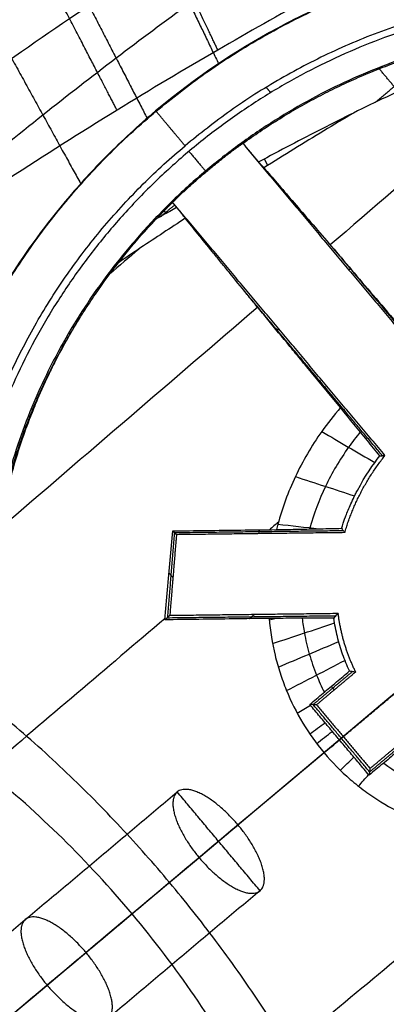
# Model space of a CAD drawing. Header units: millimetres. Extents: x -657 to 864, y -831 to 851.
# Tile 451 of 656: x 730.26 to 732.2, y -469.12 to -463.94. Entities that reach past the tile are written whole.
import ezdxf

# ---------------------------------------------------------------- set-up
doc = ezdxf.new("R2010")
doc.units = ezdxf.units.MM
doc.layers.add('Default', color=7, linetype='Continuous', true_color=0x000000)

msp = doc.modelspace()

# ---------------------------------------------------------------- linework, layer by layer
at = {"layer": 'Default'}
for points in [[(863.462, -524.3574, 60.1215), (781.241, -426.3702, 60.1215), (699.02, -328.383, 60.1215)], [(862.6916, -523.6536, 60.3347), (781.1353, -426.4587, 60.3347), (699.5791, -329.2638, 60.3347)], [(842.781, -633.2885, 16.0739), (715.467, -481.5616, 16.0739), (588.153, -329.8347, 16.0739)], [(842.2602, -632.8103, 16.3106), (715.3969, -481.6205, 16.3106), (588.5336, -330.4307, 16.3106)], [(734.0612, -340.3042, 73.1638), (540.134, -503.0285, 73.1638), (346.2067, -665.7528, 73.1638)], [(733.5114, -340.8567, 72.9219), (540.1791, -503.0817, 72.9219), (346.8468, -665.3068, 72.9219)], [(749.7126, -752.7944, -11.8414), (602.0068, -576.7654, -11.8414), (454.301, -400.7365, -11.8414)], [(749.3201, -752.3266, -11.5875), (602.0068, -576.7654, -11.5875), (454.6934, -401.2042, -11.5875)]]:
    msp.add_open_spline(points, degree=2, dxfattribs=at)
for points, knots in [([(812.669, -399.9988, 89.6975), (802.7277, -408.3406, 79.2965), (772.356, -433.8255, 50.6557), (702.4844, -492.4547, 3.3508), (640.4896, -544.4745, -11.8414), (602.0068, -576.7654, -11.8414)], [2.41548, 2.41548, 2.41548, 2.41548, 70.396144, 198.636056, 404.995527, 404.995527, 404.995527, 404.995527]), ([(812.1148, -400.4639, 89.4437), (802.3062, -408.6943, 79.2125), (772.0838, -434.0539, 50.7577), (702.42, -492.5087, 3.594), (640.4654, -544.4948, -11.5875), (602.0068, -576.7654, -11.5875)], [2.408267, 2.408267, 2.408267, 2.408267, 69.367076, 197.537893, 403.786179, 403.786179, 403.786179, 403.786179])]:
    msp.add_open_spline(points, degree=3, knots=knots, dxfattribs=at)
msp.add_rational_spline([(738.1885, -472.2506, 89.5204), (744.4855, -466.9668, 89.5204), (739.682, -461.2422, 89.5204), (734.8785, -455.5177, 89.5204), (728.5815, -460.8015, 89.5204)], [1, 0.707106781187, 1, 0.707106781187, 1], degree=2, knots=[1.570796, 1.570796, 1.570796, 3.141593, 3.141593, 4.712389, 4.712389, 4.712389], dxfattribs=at)
at = {"layer": 'Default', "color": 18, "true_color": 0x000000}
for points, degree in [([(726.5607, -466.2231, 94.1516), (726.7564, -466.0589, 94.1516), (727.1556, -465.7335, 94.1516), (727.7639, -465.2651, 94.1516), (728.4258, -464.7862, 94.1516), (729.085, -464.3405, 94.1516), (729.7329, -463.9318, 94.1516), (730.3479, -463.5707, 94.1516), (730.9205, -463.2584, 94.1516), (731.4463, -462.9921, 94.1516), (731.9263, -462.7668, 94.1516), (732.3631, -462.5771, 94.1516), (732.7625, -462.4169, 94.1516), (733.1339, -462.2799, 94.1516), (733.4891, -462.1601, 94.1516), (733.8401, -462.0534, 94.1516), (734.1932, -461.9585, 94.1516), (734.5482, -461.8767, 94.1516), (734.788, -461.8316, 94.1516), (734.9085, -461.8118, 94.1516)], 3), ([(727.3631, -465.6527, 93.3296), (727.6287, -465.4436, 93.3296), (728.1379, -465.0591, 93.3296), (728.829, -464.5738, 93.3296), (729.4402, -464.1723, 93.3296), (729.9934, -463.8311, 93.3296), (730.5339, -463.5178, 93.3296), (731.0872, -463.2186, 93.3296), (731.6499, -462.9371, 93.3296), (732.2208, -462.6758, 93.3296), (732.8018, -462.4362, 93.3296), (733.3919, -462.2222, 93.3296), (733.9957, -462.0366, 93.3296), (734.4222, -461.933, 93.3296), (734.6405, -461.8888, 93.3296)], 3), ([(737.2777, -463.2597, 94.5707), (733.6667, -466.2897, 96.8698), (730.0556, -469.3197, 99.1689), (726.4446, -472.3497, 101.468)], 3), ([(733.2341, -463.9777, 94.3762), (732.7896, -464.3592, 94.6651), (732.3452, -464.7407, 94.954), (731.9007, -465.1221, 95.2429)], 3), ([(733.0343, -463.9877, 94.301), (732.9263, -464.0276, 94.301), (732.7073, -464.1132, 94.301), (732.3699, -464.2596, 94.301), (732.1394, -464.3692, 94.301), (732.0228, -464.4271, 94.301)], 3), ([(732.1375, -464.3709, 94.301), (732.3057, -464.2297, 94.301), (732.474, -464.0885, 94.301)], 2), ([(732.2592, -464.3131, 94.301), (732.2091, -464.2534, 94.301), (732.159, -464.1937, 94.301)], 2), ([(731.5862, -464.3194, 92.8812), (731.5745, -464.3054, 92.8812), (731.5628, -464.2915, 92.8812)], 2), ([(730.9816, -464.4174, 93.1414), (730.9807, -464.4164, 93.4123), (730.9799, -464.4154, 93.6833)], 2), ([(731.1344, -464.5995, 92.8812), (731.058, -464.5084, 93.0113), (730.9816, -464.4174, 93.1414)], 2), ([(732.0228, -464.4271, 94.301), (731.9679, -464.4543, 94.301), (731.8578, -464.5096, 94.301), (731.6913, -464.5956, 94.301), (731.5793, -464.6548, 94.301), (731.5231, -464.685, 94.301)], 3), ([(732.0228, -464.4271, 94.301), (731.9708, -464.4581, 94.3104), (731.8665, -464.5208, 94.3293), (731.709, -464.6172, 94.358), (731.6033, -464.683, 94.3774), (731.5503, -464.7162, 94.3872)], 3), ([(731.4386, -464.5867, 94.1142), (731.4392, -464.5866, 94.1765), (731.4398, -464.5865, 94.2388), (731.4405, -464.5865, 94.301)], 3), ([(731.4386, -464.5867, 94.1142), (731.9988, -465.2544, 94.1142), (732.559, -465.922, 94.1142)], 2), ([(731.5231, -464.685, 94.301), (731.4818, -464.6357, 94.301), (731.4405, -464.5865, 94.301)], 2), ([(731.5503, -464.7162, 94.3872), (731.5475, -464.7129, 94.3775), (731.5416, -464.7062, 94.3582), (731.5325, -464.6958, 94.3295), (731.5263, -464.6886, 94.3105), (731.5231, -464.685, 94.301)], 3), ([(731.5503, -464.7162, 94.3872), (731.5725, -464.7416, 94.4618), (731.6195, -464.7957, 94.6082), (731.6986, -464.8871, 94.8196), (731.786, -464.9885, 95.0213), (731.8814, -465.0996, 95.212), (731.9849, -465.2204, 95.3907), (732.0966, -465.3514, 95.557), (732.2172, -465.493, 95.7106), (732.3039, -465.595, 95.8037), (732.3489, -465.6481, 95.8476)], 3), ([(731.2481, -464.7351, 94.1142), (731.2465, -464.7331, 93.572), (731.2448, -464.7311, 93.0299)], 2), ([(731.09, -464.9245, 94.301), (731.0779, -464.9314, 94.301), (731.0536, -464.9452, 94.301), (731.0172, -464.9661, 94.301), (730.9928, -464.9802, 94.301), (730.9807, -464.9872, 94.301)], 3), ([(731.0075, -464.9718, 94.301), (731.0433, -464.9417, 94.301), (731.0792, -464.9116, 94.301)], 2), ([(731.0684, -464.8987, 94.301), (731.0686, -464.8981, 94.2388), (731.0688, -464.8975, 94.1765), (731.069, -464.8969, 94.1142)], 3), ([(731.0684, -464.8987, 94.301), (731.0792, -464.9116, 94.301), (731.09, -464.9245, 94.301)], 2), ([(732.1894, -466.2321, 94.1142), (731.6292, -465.5645, 94.1142), (731.069, -464.8969, 94.1142)], 2), ([(731.09, -464.9245, 94.301), (731.0957, -464.9314, 94.3188), (731.1066, -464.945, 94.3545), (731.1219, -464.964, 94.4091), (731.1315, -464.9758, 94.4459), (731.136, -464.9815, 94.4645)], 3), ([(731.136, -464.9815, 94.4645), (731.0971, -465.007, 94.4718), (731.0191, -465.0582, 94.4866), (730.9015, -465.1364, 94.509), (730.8227, -465.1892, 94.5241), (730.7832, -465.2159, 94.5317)], 3), ([(731.0353, -464.9558, 94.301), (731.0297, -464.9491, 94.301), (731.0241, -464.9425, 94.301)], 2), ([(730.7832, -465.2159, 94.5317), (730.7999, -465.1946, 94.5038), (730.8363, -465.1493, 94.4493), (730.9016, -465.0727, 94.3719), (730.9529, -465.0165, 94.324), (730.9807, -464.9872, 94.301)], 3), ([(731.9081, -465.1308, 95.2562), (732.235, -465.5204, 95.2562), (732.562, -465.9101, 95.2562)], 2), ([(730.8902, -465.144, 94.5112), (730.839, -465.1883, 94.545), (730.7878, -465.2325, 94.5788), (730.7366, -465.2768, 94.6126)], 3), ([(731.9988, -465.2544, 94.1142), (732.0032, -465.2507, 94.7682), (732.0075, -465.247, 95.4223)], 2), ([(732.1758, -466.2331, 95.3822), (731.8189, -465.8078, 95.3822), (731.462, -465.3824, 95.3822)], 2), ([(731.518, -465.4506, 95.4917), (731.0642, -465.8401, 95.7866), (730.6104, -466.2295, 96.0815), (730.1567, -466.6189, 96.3764)], 3), ([(731.6188, -465.5732, 95.6668), (731.624, -465.5689, 94.8905), (731.6292, -465.5645, 94.1142)], 2), ([(732.1622, -466.2341, 96.6503), (732.1401, -466.207, 96.5922), (732.0953, -466.1521, 96.4739), (732.0262, -466.0671, 96.2895), (731.9788, -466.0089, 96.1623), (731.9547, -465.9794, 96.0977)], 3), ([(731.8556, -466.1056, 96.1946), (731.949, -466.1601, 96.3547), (732.0424, -466.2145, 96.5148), (732.1357, -466.269, 96.6748)], 3), ([(732.1622, -466.2341, 96.6503), (732.1652, -466.2339, 96.3675), (732.1712, -466.2334, 95.8027), (732.1803, -466.2328, 94.9573), (732.1864, -466.2323, 94.395), (732.1894, -466.2321, 94.1142)], 3), ([(731.7167, -466.3433, 96.3752), (731.8208, -466.3772, 96.515), (731.9249, -466.411, 96.6548), (732.0291, -466.4449, 96.7946)], 3), ([(731.6269, -466.5834, 96.5504), (731.6113, -466.5966, 96.5604), (731.5957, -466.6098, 96.5704), (731.5801, -466.6231, 96.5804)], 3), ([(731.6241, -466.5935, 96.5576), (731.6964, -466.6018, 96.6353), (731.7688, -466.61, 96.7129), (731.8412, -466.6182, 96.7906)], 3), ([(731.0285, -467.098, 96.9389), (731.0332, -467.0449, 96.902), (731.0425, -466.9395, 96.8265), (731.0565, -466.7828, 96.7074), (731.0657, -466.6802, 96.6246), (731.0702, -466.6293, 96.5824)], 3), ([(731.0784, -466.6379, 95.5243), (731.0598, -466.8621, 95.5266), (731.0413, -467.0862, 95.5289)], 2), ([(731.0702, -466.6293, 96.5824), (731.1278, -466.6286, 96.5857), (731.2451, -466.6271, 96.5899), (731.4273, -466.6249, 96.5886), (731.5527, -466.6234, 96.5825), (731.6164, -466.6227, 96.578)], 3), ([(731.0702, -466.6293, 96.5824), (731.0797, -466.6394, 95.3483), (731.0892, -466.6494, 94.1142)], 2), ([(731.0785, -466.6381, 95.5091), (731.5237, -466.6326, 95.5091), (731.9688, -466.6272, 95.5091)], 2), ([(731.9774, -466.6386, 94.1142), (731.5333, -466.644, 94.1142), (731.0892, -466.6494, 94.1142)], 2), ([(731.5252, -466.6237, 96.5835), (731.5244, -466.6339, 95.3489), (731.5236, -466.6442, 94.1142)], 2), ([(731.6164, -466.6227, 96.578), (731.656, -466.6219, 96.6153), (731.7341, -466.6203, 96.6891), (731.8489, -466.618, 96.7978), (731.9235, -466.6165, 96.8689), (731.9604, -466.6158, 96.904)], 3), ([(731.9604, -466.6158, 96.904), (731.9623, -466.6183, 96.5929), (731.966, -466.6234, 95.9713), (731.9717, -466.631, 95.0414), (731.9755, -466.6361, 94.423), (731.9774, -466.6386, 94.1142)], 3), ([(731.0892, -466.6494, 94.1142), (731.0717, -466.8619, 94.1142), (731.0541, -467.0743, 94.1142)], 2), ([(731.0503, -466.8518, 96.7595), (731.0604, -466.8638, 95.4369), (731.0705, -466.8758, 94.1142)], 2), ([(731.0291, -467.0911, 96.9341), (730.7189, -467.3546, 97.1332), (730.4087, -467.6181, 97.3322), (730.0985, -467.8815, 97.5313)], 3), ([(731.0285, -467.098, 96.9389), (731.0413, -467.0862, 95.5265), (731.0541, -467.0743, 94.1142)], 2), ([(731.5782, -467.0907, 96.8721), (731.5147, -467.0916, 96.8832), (731.3893, -467.0933, 96.903), (731.206, -467.0957, 96.9252), (731.0871, -467.0972, 96.9351), (731.0285, -467.098, 96.9389)], 3), ([(731.0404, -467.087, 95.6308), (731.4856, -467.0816, 95.6353), (731.9308, -467.0763, 95.6398)], 2), ([(731.0541, -467.0743, 94.1142), (731.4982, -467.0689, 94.1142), (731.9423, -467.0635, 94.1142)], 2), ([(731.4739, -467.0922, 96.8894), (731.4878, -467.0805, 95.5018), (731.5016, -467.0689, 94.1142)], 2), ([(731.9196, -467.0889, 97.1564), (731.8831, -467.0891, 97.127), (731.8091, -467.0895, 97.0668), (731.6953, -467.0901, 96.9719), (731.6175, -467.0905, 96.9058), (731.5782, -467.0907, 96.8721)], 3), ([(731.5788, -467.098, 96.876), (731.5889, -467.0955, 96.8835), (731.599, -467.093, 96.891), (731.609, -467.0906, 96.8984)], 3), ([(731.9423, -467.0635, 94.1142), (731.9397, -467.0663, 94.4508), (731.9347, -467.072, 95.125), (731.9271, -467.0804, 96.139), (731.9221, -467.0861, 96.8169), (731.9196, -467.0889, 97.1564)], 3), ([(732.002, -467.3677, 97.2517), (731.9887, -467.3393, 97.2448), (731.9647, -467.2806, 97.2285), (731.9369, -467.1873, 97.1971), (731.9243, -467.1222, 97.1707), (731.9196, -467.0889, 97.1564)], 3), ([(731.5965, -467.2231, 96.9398), (731.7055, -467.187, 97.0156), (731.8146, -467.1509, 97.0915), (731.9236, -467.1147, 97.1673)], 3), ([(731.6265, -467.3473, 96.9951), (731.7327, -467.3025, 97.0652), (731.8389, -467.2577, 97.1352), (731.9451, -467.2129, 97.2053)], 3), ([(731.6702, -467.4715, 97.041), (731.7728, -467.4183, 97.1063), (731.8754, -467.3651, 97.1716), (731.978, -467.3119, 97.2369)], 3), ([(731.9694, -467.7138, 94.1142), (732.2192, -467.5042, 94.1142), (732.4691, -467.2946, 94.1142)], 2), ([(731.7931, -467.5444, 97.1168), (731.8169, -467.5243, 97.1323), (731.864, -467.4844, 97.1628), (731.9337, -467.4255, 97.2078), (731.9793, -467.3869, 97.2372), (732.002, -467.3677, 97.2517)], 3), ([(732.0183, -467.3703, 95.683), (731.9141, -467.4577, 95.683), (731.81, -467.5451, 95.683)], 2), ([(732.0347, -467.3728, 94.1142), (731.9316, -467.4593, 94.1142), (731.8285, -467.5458, 94.1142)], 2), ([(732.002, -467.3677, 97.2517), (732.0056, -467.3683, 96.9016), (732.0129, -467.3695, 96.2025), (732.0238, -467.3712, 95.1566), (732.031, -467.3723, 94.4614), (732.0347, -467.3728, 94.1142)], 3), ([(731.9058, -467.449, 97.1898), (731.9137, -467.4584, 95.652), (731.9215, -467.4677, 94.1142)], 2), ([(731.7265, -467.5904, 97.0744), (731.7495, -467.5761, 97.089), (731.7726, -467.5618, 97.1035), (731.7956, -467.5475, 97.1181)], 3), ([(731.8285, -467.5458, 94.1142), (731.8108, -467.5451, 95.6155), (731.7931, -467.5444, 97.1168)], 2), ([(731.9491, -467.7309, 97.1548), (731.9323, -467.7108, 97.1548), (731.8983, -467.6703, 97.1521), (731.8462, -467.608, 97.1397), (731.8109, -467.5658, 97.1255), (731.7931, -467.5444, 97.1168)], 3), ([(732.108, -467.8996, 95.6345), (731.9593, -467.7224, 95.6345), (731.8105, -467.5451, 95.6345)], 2), ([(731.8285, -467.5458, 94.1142), (731.9694, -467.7138, 94.1142), (732.1104, -467.8818, 94.1142)], 2), ([(731.7925, -467.6991, 97.094), (731.8194, -467.6796, 97.1113), (731.8464, -467.66, 97.1285), (731.8733, -467.6404, 97.1458)], 3), ([(731.8291, -467.7502, 97.0988), (731.8565, -467.7287, 97.1167), (731.8839, -467.7073, 97.1347), (731.9113, -467.6859, 97.1526)], 3), ([(731.9491, -467.7309, 97.1548), (731.9085, -467.7649, 97.1276), (731.868, -467.7989, 97.1004)], 2), ([(731.868, -467.7989, 97.1004), (731.895, -467.7763, 97.1186), (731.9221, -467.7536, 97.1367), (731.9491, -467.7309, 97.1548)], 3), ([(731.9491, -467.7309, 97.1548), (731.9593, -467.7224, 95.6345), (731.9694, -467.7138, 94.1142)], 2), ([(732.1056, -467.9169, 97.1168), (732.0879, -467.8959, 97.1254), (732.0527, -467.8541, 97.1396), (732.0002, -467.7917, 97.1521), (731.966, -467.7511, 97.1548), (731.9491, -467.7309, 97.1548)], 3), ([(731.9491, -467.7309, 97.1548), (731.9491, -467.7309, 97.1548), (731.9491, -467.7309, 97.1548), (731.9491, -467.7309, 97.1548)], 3), ([(732.1079, -467.9002, 95.6829), (732.2121, -467.8128, 95.6829), (732.3162, -467.7254, 95.6829)], 2), ([(732.1104, -467.8818, 94.1142), (732.2135, -467.7953, 94.1142), (732.3166, -467.7088, 94.1142)], 2), ([(732.3159, -467.7419, 97.2517), (732.2933, -467.7607, 97.2372), (732.2475, -467.7988, 97.2079), (732.1774, -467.8572, 97.1629), (732.1297, -467.8969, 97.1323), (732.1056, -467.9169, 97.1168)], 3), ([(731.868, -467.7989, 97.1004), (729.9598, -469.4001, 98.3154), (728.0516, -471.0012, 99.5303), (726.1435, -472.6024, 100.7452)], 3), ([(731.9538, -467.8912, 97.0939), (731.9776, -467.8679, 97.1112), (732.0013, -467.8446, 97.1285), (732.0251, -467.8213, 97.1458)], 3), ([(732.1104, -467.8818, 94.1142), (732.108, -467.8994, 95.6155), (732.1056, -467.9169, 97.1168)], 2), ([(732.0498, -467.9751, 97.0743), (732.0675, -467.9547, 97.0889), (732.0853, -467.9343, 97.1035), (732.103, -467.9138, 97.118)], 3), ([(729.4901, -469.3508, 96.0188), (730.2918, -468.6781, 95.6171), (731.0934, -468.0055, 95.2154)], 2), ([(731.5301, -468.5259, 95.2154), (731.3117, -468.2657, 95.2154), (731.0934, -468.0055, 95.2154)], 2), ([(731.4143, -468.1796, 95.5642), (730.6127, -468.8523, 95.9659), (729.811, -469.5249, 96.3677)], 2), ([(731.2092, -468.3518, 94.8666), (731.3117, -468.2657, 95.2154), (731.4143, -468.1796, 95.5642)], 2), ([(731.2092, -468.3518, 94.8666), (730.4075, -469.0244, 95.2683), (729.6059, -469.6971, 95.67)], 2), ([(731.5301, -468.5259, 95.2154), (730.7284, -469.1985, 95.6171), (729.9268, -469.8712, 96.0188)], 2), ([(732.4194, -468.748, 96.9341), (732.1061, -469.0077, 97.1331), (731.7927, -469.2674, 97.3322), (731.4794, -469.5272, 97.5313)], 3)]:
    msp.add_open_spline(points, degree=degree, dxfattribs=at)
for points, knots in [([(727.0158, -466.7654, 94.4662), (727.1966, -466.5941, 94.4503), (727.5648, -466.2541, 94.4195), (728.1389, -465.7501, 94.3758), (728.7337, -465.2551, 94.3351), (729.3396, -464.7786, 94.2981), (729.9355, -464.3365, 94.2659), (730.5068, -463.9373, 94.2389), (731.0432, -463.5847, 94.2169), (731.5398, -463.2776, 94.1994), (731.996, -463.0125, 94.1856), (732.4144, -462.7841, 94.1751), (732.8006, -462.5864, 94.167), (733.1627, -462.413, 94.161), (733.511, -462.2576, 94.1566), (733.8547, -462.1159, 94.1535), (734.1743, -461.9957, 94.1519), (734.3812, -461.925, 94.1516), (734.4721, -461.8955, 94.1516)], [0.130697, 0.130697, 0.130697, 0.130697, 1.20398, 2.287327, 3.410457, 4.518642, 5.582165, 6.5758, 7.486095, 8.310358, 9.052769, 9.720728, 10.325718, 10.883385, 11.411998, 11.928452, 12.442144, 12.840232, 12.840232, 12.840232, 12.840232]), ([(734.5089, -461.9164, 93.3296), (734.3745, -461.9701, 93.3296), (734.0857, -462.0932, 93.3307), (733.6542, -462.2991, 93.3362), (733.2133, -462.5312, 93.3459), (732.7845, -462.7749, 93.3591), (732.3654, -463.0295, 93.3756), (731.9549, -463.2939, 93.3953), (731.5524, -463.5671, 93.418), (731.1575, -463.8484, 93.4436), (730.7679, -464.1385, 93.4722), (730.3765, -464.4427, 93.5044), (729.9701, -464.771, 93.5413), (729.5345, -465.1368, 93.5846), (729.0704, -465.5429, 93.6355), (728.617, -465.9571, 93.6902), (728.3242, -466.2355, 93.7289), (728.1912, -466.3643, 93.7472)], [3.329329, 3.329329, 3.329329, 3.329329, 3.960576, 4.704382, 5.441563, 6.177771, 6.913975, 7.65011, 8.386977, 9.123641, 9.860148, 10.60827, 11.397457, 12.264098, 13.23376, 14.253221, 15.118064, 15.118064, 15.118064, 15.118064]), ([(734.7148, -462.5724, 94.4538), (734.6899, -462.5794, 94.4559), (734.5576, -462.6176, 94.467), (734.3182, -462.6925, 94.4875), (733.9972, -462.8043, 94.5157), (733.6746, -462.927, 94.5447), (733.3449, -463.0625, 94.5749), (732.9993, -463.2146, 94.6072), (732.628, -463.3889, 94.6427), (732.2227, -463.5913, 94.6822), (731.7775, -463.8275, 94.7265), (731.2894, -464.1024, 94.7762), (730.7583, -464.4196, 94.8314), (730.1886, -464.7803, 94.8921), (729.59, -465.1816, 94.9575), (728.9772, -465.616, 95.0261), (728.3714, -466.0689, 95.0956), (727.7827, -466.5318, 95.1648), (727.4026, -466.8452, 95.2106), (727.2154, -467.0033, 95.2334)], [0, 0, 0, 0, 0.108432, 0.577428, 1.046855, 1.518807, 2.001869, 2.511483, 3.064341, 3.674743, 4.35318, 5.106417, 5.938272, 6.846286, 7.818166, 8.83086, 9.85721, 10.847205, 11.828004, 11.828004, 11.828004, 11.828004]), ([(733.6415, -463.5542, 94.02), (733.477, -463.5391, 93.9293), (733.2878, -463.5339, 93.8539), (732.8633, -463.5658, 93.7338), (732.6305, -463.6029, 93.6893), (732.3529, -463.6806, 93.6569), (732.3241, -463.689, 93.6538), (732.2645, -463.7074, 93.6478), (732.2346, -463.717, 93.645), (732.1449, -463.7471, 93.6374), (732.085, -463.7689, 93.6333), (731.9056, -463.8397, 93.6237), (731.7861, -463.894, 93.6211), (731.4311, -464.079, 93.6245), (731.2194, -464.221, 93.6417), (730.9844, -464.411, 93.682), (730.9381, -464.4504, 93.6912), (730.8506, -464.5282, 93.7112), (730.8088, -464.5672, 93.7221), (730.6888, -464.6838, 93.7576), (730.6163, -464.7611, 93.785), (730.4188, -464.988, 93.8781), (730.3138, -465.1323, 93.9549), (730.2185, -465.279, 94.0578), (730.2092, -465.2936, 94.0685), (730.1901, -465.324, 94.0911), (730.1808, -465.3389, 94.1027), (730.1539, -465.3831, 94.1379), (730.137, -465.4117, 94.1623), (730.0894, -465.4947, 94.2377), (730.0617, -465.5462, 94.2912), (730.0313, -465.6054, 94.3622), (730.0261, -465.6156, 94.3749), (730.0154, -465.6369, 94.4022), (730, -465.6679, 94.4436), (729.9863, -465.6966, 94.4863), (729.961, -465.7505, 94.5733), (729.9468, -465.782, 94.6336), (729.935, -465.8089, 94.6962)], [-6.843962, -6.843962, -6.843962, -6.843962, -5.988467, -5.988467, -5.132971, -5.132971, -5.026034, -5.026034, -4.919098, -4.919098, -4.705224, -4.705224, -4.277476, -4.277476, -3.421981, -3.421981, -3.208107, -3.208107, -2.994233, -2.994233, -2.566486, -2.566486, -1.71099, -1.71099, -1.604054, -1.604054, -1.497117, -1.497117, -1.283243, -1.283243, -0.855495, -0.855495, -0.748558, -0.748558, -0.641621, -0.427748, -0.427748, 0, 0, 0, 0]), ([(731.9547, -465.9794, 96.0977), (731.9079, -465.923, 96.0509), (731.8395, -465.8404, 95.9753), (731.7627, -465.7476, 95.8773), (731.7305, -465.7086, 95.8333), (731.7091, -465.6827, 95.8035), (731.6981, -465.6694, 95.7877), (731.6476, -465.6082, 95.714), (731.5891, -465.5371, 95.6209), (731.5245, -465.4586, 95.5046), (731.4976, -465.4258, 95.453), (731.4798, -465.4042, 95.4183), (731.4706, -465.393, 95.4), (731.4289, -465.3421, 95.3149), (731.381, -465.2836, 95.209), (731.3363, -465.2288, 95.0976), (731.3072, -465.1931, 95.0221), (731.2928, -465.1754, 94.9829), (731.225, -465.092, 94.7916), (731.1773, -465.0329, 94.6315), (731.136, -464.9815, 94.4645)], [0, 0, 0, 0, 0.368308, 0.552462, 0.64454, 0.64454, 0.736617, 0.736617, 1.104925, 1.289079, 1.381156, 1.381156, 1.473233, 1.473233, 1.841541, 2.025696, 2.025696, 2.20985, 2.20985, 2.946466, 2.946466, 2.946466, 2.946466]), ([(730.1182, -467.012, 96.8007), (730.1227, -466.8527, 96.6401), (730.1411, -466.6841, 96.4558), (730.1778, -466.5062, 96.2447), (730.1782, -466.5046, 96.2429), (730.1791, -466.5003, 96.2377), (730.1804, -466.4938, 96.23), (730.1837, -466.4785, 96.2117), (730.1906, -466.4473, 96.1743), (730.1971, -466.4198, 96.1409), (730.2109, -466.3635, 96.0721), (730.2213, -466.3245, 96.0237), (730.2564, -466.2029, 95.871), (730.2852, -466.116, 95.7591), (730.3213, -466.0234, 95.6362), (730.3212, -466.0237, 95.6366), (730.3214, -466.0232, 95.636), (730.3216, -466.0226, 95.6352), (730.3222, -466.021, 95.6331), (730.3236, -466.0176, 95.6285), (730.3267, -466.0098, 95.6181), (730.33, -466.0013, 95.6068), (730.3377, -465.982, 95.5811), (730.3442, -465.9661, 95.5598), (730.3681, -465.9092, 95.4833), (730.39, -465.8592, 95.4157), (730.4207, -465.7958, 95.3287), (730.4211, -465.7949, 95.3276), (730.4224, -465.7922, 95.3238), (730.4244, -465.7881, 95.3182), (730.429, -465.7786, 95.3052), (730.4382, -465.7601, 95.2797), (730.4562, -465.7245, 95.2306), (730.4708, -465.6966, 95.1919), (730.499, -465.644, 95.1191), (730.5163, -465.6135, 95.0765), (730.5325, -465.5856, 95.0377), (730.5343, -465.5825, 95.0334), (730.537, -465.5778, 95.0268), (730.5411, -465.5708, 95.017), (730.5507, -465.5545, 94.9944), (730.5699, -465.5225, 94.9499), (730.5863, -465.4961, 94.9133), (730.619, -465.4447, 94.842), (730.6405, -465.4121, 94.797), (730.7041, -465.3196, 94.67), (730.745, -465.2646, 94.5956), (730.7832, -465.2159, 94.5317)], [-4.052523, -4.052523, -4.052523, -4.052523, -3.039392, -3.039392, -3.023562, -3.023562, -3.007732, -2.976072, -2.912751, -2.78611, -2.78611, -2.532827, -2.532827, -2.026261, -2.026261, -2.022304, -2.022304, -2.018346, -2.010431, -1.994601, -1.962941, -1.89962, -1.89962, -1.772979, -1.772979, -1.519696, -1.519696, -1.511781, -1.511781, -1.503866, -1.488036, -1.456375, -1.393055, -1.266413, -1.266413, -1.013131, -1.013131, -0.997301, -0.997301, -0.98147, -0.94981, -0.886489, -0.759848, -0.759848, -0.506565, -0.506565, 0, 0, 0, 0]), ([(731.8437, -472.5191, 95.2334), (732.0821, -472.3202, 95.2045), (732.5274, -471.9376, 95.15), (733.1552, -471.3672, 95.0717), (733.7342, -470.8126, 94.9982), (734.2896, -470.2515, 94.9263), (734.8194, -469.6849, 94.8562), (735.3071, -469.1311, 94.7901), (735.7395, -468.6091, 94.73), (736.1155, -468.1262, 94.6762), (736.4379, -467.685, 94.6286), (736.7117, -467.2858, 94.587), (736.9437, -466.9247, 94.5505), (737.1432, -466.593, 94.5179), (737.3191, -466.2788, 94.4881), (737.4374, -466.0503, 94.467), (737.4986, -465.9255, 94.4558), (737.5095, -465.903, 94.4538)], [0, 0, 0, 0, 1.242741, 2.348493, 3.395351, 4.454451, 5.514702, 6.512121, 7.425935, 8.252143, 8.992431, 9.648879, 10.229917, 10.754221, 11.245477, 11.723365, 11.828336, 11.828336, 11.828336, 11.828336]), ([(731.9547, -465.9794, 96.0977), (731.9194, -466.0201, 96.1289), (731.8277, -466.137, 96.2188), (731.7091, -466.341, 96.3747), (731.6435, -466.519, 96.5053), (731.6189, -466.613, 96.5713), (731.6164, -466.6227, 96.578)], [-1.189281, -1.189281, -1.189281, -1.189281, -0.938243, -0.494678, -0.051112, 0, 0, 0, 0]), ([(732.0593, -466.1078, 96.3778), (732.0376, -466.1341, 96.3974), (731.9667, -466.2263, 96.466), (731.8687, -466.3928, 96.5879), (731.8128, -466.5413, 96.6913), (731.7917, -466.617, 96.7417), (731.7911, -466.6192, 96.7431)], [0.5367888, 0.5367888, 0.5367888, 0.5367888, 0.5625, 0.625, 0.6875, 0.6893353, 0.6893353, 0.6893353, 0.6893353]), ([(731.9604, -466.6158, 96.904), (731.9623, -466.6096, 96.9002), (731.9684, -466.5893, 96.8876), (731.9873, -466.5388, 96.8555), (731.9953, -466.5186, 96.8426), (732.0106, -466.4837, 96.82), (732.0163, -466.4712, 96.8119), (732.0258, -466.4515, 96.799), (732.0308, -466.4413, 96.7923), (732.0362, -466.4308, 96.7853), (732.0398, -466.4237, 96.7806), (732.0424, -466.4189, 96.7774), (732.0853, -466.3378, 96.7233), (732.1276, -466.2782, 96.6814), (732.1622, -466.2341, 96.6503)], [0, 0, 0, 0, 0.1703104, 0.1703104, 0.2554656, 0.2554656, 0.2980432, 0.2980432, 0.319332, 0.3299764, 0.3299764, 0.3406208, 0.3406208, 0.6812416, 0.6812416, 0.6812416, 0.6812416]), ([(738.1339, -466.2595, 94.1516), (738.0884, -466.3451, 94.1516), (737.9794, -466.5429, 94.1519), (737.7946, -466.8544, 94.1537), (737.5701, -467.2053, 94.1572), (737.3107, -467.5833, 94.163), (737.0065, -467.9969, 94.1716), (736.6503, -468.4492, 94.1838), (736.2373, -468.9393, 94.2004), (735.765, -469.4638, 94.2221), (735.2349, -470.0149, 94.2495), (734.6617, -470.5734, 94.2823), (734.0635, -471.1214, 94.3196), (733.4421, -471.6582, 94.3614), (732.771, -472.2055, 94.4097), (732.2967, -472.5689, 94.4461), (732.0433, -472.7569, 94.4662)], [0.819002, 0.819002, 0.819002, 0.819002, 1.223022, 1.760617, 2.334376, 2.970221, 3.68859, 4.498707, 5.402848, 6.40286, 7.494362, 8.654622, 9.813624, 10.959228, 12.169282, 13.529246, 13.529246, 13.529246, 13.529246]), ([(731.5782, -467.0907, 96.8721), (731.5841, -467.1572, 96.9081), (731.5946, -467.2218, 96.9403), (731.6173, -467.3161, 96.9824), (731.6261, -467.3471, 96.9954), (731.6457, -467.4082, 97.0192), (731.6564, -467.4375, 97.0299), (731.7183, -467.5896, 97.08), (731.785, -467.7, 97.1004), (731.868, -467.7989, 97.1004)], [0, 0, 0, 0, 0.297032, 0.297032, 0.445548, 0.445548, 0.594064, 0.594064, 1.188127, 1.188127, 1.188127, 1.188127]), ([(731.7526, -467.0898, 97.0196), (731.7556, -467.1158, 97.0324), (731.7649, -467.1789, 97.0622), (731.7878, -467.278, 97.1041), (731.8242, -467.3843, 97.1413), (731.8545, -467.4507, 97.1594), (731.8694, -467.4798, 97.1663)], [0.8218982, 0.8218982, 0.8218982, 0.8218982, 0.84375, 0.875, 0.90625, 0.9325193, 0.9325193, 0.9325193, 0.9325193]), ([(731.868, -467.7989, 97.1004), (731.9102, -467.8493, 97.1004), (731.9794, -467.9194, 97.0924), (732.0703, -467.9917, 97.0692), (732.1114, -468.0206, 97.0562), (732.1392, -468.0394, 97.047), (732.1545, -468.0492, 97.0416), (732.2742, -468.1233, 96.9977), (732.3898, -468.1736, 96.9422), (732.5151, -468.2073, 96.8721)], [0, 0, 0, 0, 0.296835, 0.445253, 0.519462, 0.519462, 0.59367, 0.59367, 1.187341, 1.187341, 1.187341, 1.187341]), ([(732.1825, -467.8529, 97.1662), (732.2387, -467.8953, 97.1514), (732.3348, -467.9543, 97.1182), (732.458, -468.0073, 97.0634), (732.5196, -468.0279, 97.033), (732.5463, -468.0357, 97.0194)], [0.0679286, 0.0679286, 0.0679286, 0.0679286, 0.125, 0.15625, 0.1798195, 0.1798195, 0.1798195, 0.1798195]), ([(731.4619, -469.5301, 97.5432), (731.2965, -469.2282, 97.6761), (730.8825, -468.6259, 97.8139), (730.3612, -468.1135, 97.6761), (730.0926, -467.8983, 97.5432)], [5.475774, 5.475774, 5.475774, 5.475774, 7.188789, 8.901832, 8.901832, 8.901832, 8.901832])]:
    msp.add_open_spline(points, degree=3, knots=knots, dxfattribs=at)
for points, weights, degree in [([(731.3073, -464.0949, 94.7745), (731.233, -463.9378, 94.3912), (731.0897, -463.6348, 94.1516), (730.9148, -463.265, 94.1516)], [1.16323763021, 1.00782910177, 0.963386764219, 1.02991061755], 3), ([(730.9036, -463.3192, 93.3296), (731.0491, -463.6218, 93.3296), (731.189, -463.9127, 93.4349), (731.3112, -464.1668, 93.6386)], [1.031614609, 0.996757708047, 0.990724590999, 1.01351525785], 3), ([(730.7757, -464.4122, 94.8298), (730.7007, -464.2676, 94.4145), (730.541, -463.9597, 94.1516), (730.3428, -463.5777, 94.1516)], [1.16323756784, 1.00025092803, 0.959316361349, 1.0404338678], 3), ([(730.4711, -463.5567, 93.3296), (730.6384, -463.881, 93.3296), (730.7983, -464.1907, 93.4536), (730.9343, -464.4542, 93.6924)], [1.03977598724, 0.997221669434, 0.988812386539, 1.01454813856], 3), ([(730.9816, -464.4174, 93.1414), (733.6445, -462.1829, 93.1414), (735.6759, -464.6038, 93.1414)], [1, 0.707106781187, 1], 2), ([(730.0374, -463.8082, 93.3296), (730.2401, -464.1759, 93.3296), (730.4307, -464.5216, 93.4924), (730.5837, -464.7991, 93.8009)], [1.04904032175, 0.994762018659, 0.985540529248, 1.02137585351], 3), ([(731.4405, -464.5865, 94.301), (732.1687, -464.0611, 94.301), (733.0343, -463.9877, 94.301)], [1, 0.958459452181, 1], 2), ([(729.7159, -466.5646, 93.1414), (729.9453, -465.2869, 93.1414), (730.9816, -464.4174, 93.1414)], [1, 0.931921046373, 1], 2), ([(731.9514, -464.4627, 94.301), (731.9522, -464.4646, 94.3052), (731.9531, -464.4664, 94.3093), (731.9539, -464.4683, 94.3135)], [1.15970099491, 1.16087216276, 1.16204977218, 1.16323382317], 3), ([(729.9664, -466.5716, 92.8812), (730.1824, -465.3983, 92.8812), (731.1344, -464.5995, 92.8812)], [1, 0.932729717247, 1], 2), ([(731.069, -464.8969, 94.1142), (731.2425, -464.7283, 94.1142), (731.4386, -464.5867, 94.1142)], [1, 0.996804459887, 1], 2), ([(731.1552, -464.6289, 92.8812), (731.2422, -464.7324, 92.8812), (731.2426, -464.7329, 93.0299)], [1, 0.708190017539, 0.997841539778], 2), ([(731.5528, -464.6691, 94.301), (731.5587, -464.6814, 94.3283), (731.5643, -464.6931, 94.3558), (731.5696, -464.7042, 94.3836)], [1.14091009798, 1.14807790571, 1.1555191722, 1.16323389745], 3), ([(730.9807, -464.9872, 94.301), (731.0237, -464.9421, 94.301), (731.0684, -464.8987, 94.301)], [1, 0.999786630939, 1], 2), ([(730.801, -465.1933, 94.503), (730.8025, -465.1959, 94.5111), (730.8039, -465.1985, 94.5193), (730.8053, -465.201, 94.5274)], [1.15670905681, 1.15886175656, 1.16103663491, 1.16323369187], 3), ([(730.11, -466.9806, 94.9153), (730.1451, -466.1937, 94.9153), (730.5854, -465.4978, 94.9153)], [0.855278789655, 0.844807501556, 0.897885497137], 2), ([(731.9774, -466.6386, 94.1142), (732.0414, -466.4172, 94.1142), (732.1894, -466.2321, 94.1142)], [1, 0.978148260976, 1], 2), ([(732.0347, -467.3728, 94.1142), (731.9628, -467.2277, 94.1142), (731.9423, -467.0635, 94.1142)], [1, 0.987688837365, 1], 2)]:
    msp.add_rational_spline(points, weights, degree=degree, dxfattribs=at)
for points, weights, degree, knots in [([(734.8914, -469.077, 92.8812), (737.354, -467.0106, 92.8812), (735.4755, -464.7719, 92.8812), (733.597, -462.5332, 92.8812), (731.1344, -464.5995, 92.8812)], [1, 0.707106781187, 1, 0.707106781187, 1], 2, [0, 0, 0, 6.757295, 6.757295, 13.514591, 13.514591, 13.514591]), ([(732.7501, -469.8473, 92.8812), (734.7344, -469.8322, 92.8812), (735.6938, -468.0346, 92.8812), (736.6532, -466.2369, 92.8812), (735.4452, -464.7973, 92.8812), (734.2372, -463.3576, 92.8812), (732.3003, -463.9903, 92.8812), (730.3634, -464.623, 92.8812), (730.0039, -466.5746, 92.8812)], [1, 0.838037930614, 1, 0.838037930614, 1, 0.838037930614, 1, 0.838037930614, 1], 2, [-19.61723, -19.61723, -19.61723, -14.712923, -14.712923, -9.808615, -9.808615, -4.904308, -4.904308, 0, 0, 0]), ([(732.756, -469.7057, 93.0299), (734.6489, -469.6954, 93.0299), (735.5661, -467.9812, 93.0299), (736.4833, -466.2669, 93.0299), (735.3307, -464.8933, 93.0299), (734.1782, -463.5198, 93.0299), (732.3307, -464.1254, 93.0299), (730.4832, -464.731, 93.0299), (730.1444, -466.5933, 93.0299)], [1, 0.837736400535, 1, 0.837736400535, 1, 0.837736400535, 1, 0.837736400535, 1], 2, [0, 0, 0, 4.677936, 4.677936, 9.355873, 9.355873, 14.033809, 14.033809, 18.711746, 18.711746, 18.711746]), ([(732.0728, -472.3261, 95.2055), (732.7683, -471.5862, 97.1926), (732.3385, -470.0151, 98.534), (731.0529, -468.4829, 98.534), (729.7672, -466.9507, 98.534), (728.2946, -466.2547, 97.1926), (727.4452, -466.8111, 95.2055)], [1.13789965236, 0.941206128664, 0.954928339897, 1.17906628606, 0.954928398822, 0.941206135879, 1.13789949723], 3, [0.606869, 0.606869, 0.606869, 0.606869, 9.912577, 9.912577, 9.912577, 19.218282, 19.218282, 19.218282, 19.218282]), ([(731.5301, -468.5259, 95.2154), (731.6327, -468.4398, 95.5642), (731.4143, -468.1796, 95.5642), (731.196, -467.9194, 95.5642), (731.0934, -468.0055, 95.2154)], [1, 0.707106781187, 1, 0.707106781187, 1], 2, [0, 0, 0, 0.785398, 0.785398, 1.570796, 1.570796, 1.570796]), ([(731.0934, -468.0055, 95.2154), (730.9908, -468.0915, 94.8666), (731.2092, -468.3518, 94.8666), (731.4275, -468.612, 94.8666), (731.5301, -468.5259, 95.2154)], [1, 0.707106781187, 1, 0.707106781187, 1], 2, [0, 0, 0, 0.785398, 0.785398, 1.570796, 1.570796, 1.570796]), ([(730.7284, -469.1985, 95.6171), (730.831, -469.1125, 95.9659), (730.6127, -468.8523, 95.9659), (730.3943, -468.5921, 95.9659), (730.2918, -468.6781, 95.6171)], [1, 0.707106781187, 1, 0.707106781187, 1], 2, [1.570796, 1.570796, 1.570796, 3.141593, 3.141593, 4.712389, 4.712389, 4.712389]), ([(730.2918, -468.6781, 95.6171), (730.1892, -468.7642, 95.2683), (730.4075, -469.0244, 95.2683), (730.6259, -469.2846, 95.2683), (730.7284, -469.1985, 95.6171)], [1, 0.707106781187, 1, 0.707106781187, 1], 2, [1.570796, 1.570796, 1.570796, 3.141593, 3.141593, 4.712389, 4.712389, 4.712389])]:
    msp.add_rational_spline(points, weights, degree=degree, knots=knots, dxfattribs=at)

doc.saveas('drawing.dxf')
